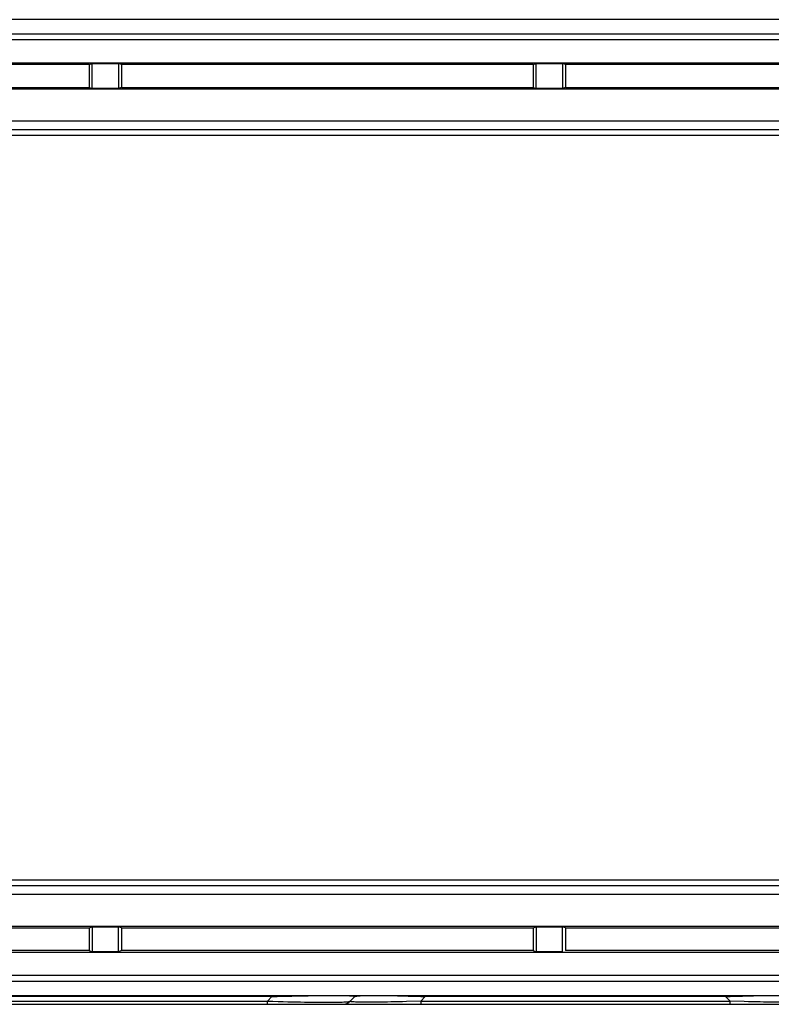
# Model space of a CAD drawing. Header units: millimetres. Extents: x -7023 to 53801, y 9849 to 33561.
# Tile 392 of 537: x 29183 to 29261, y 16254 to 16357. Entities that reach past the tile are written whole.
import ezdxf

# ---------------------------------------------------------------- set-up
doc = ezdxf.new("R2010")
doc.units = ezdxf.units.MM
doc.layers.add('IE_CCTV', color=6, linetype='Continuous')

# ---------------------------------------------------------------- blocks, each defined once
blk = doc.blocks.new('zw$F5E3')
at = {"layer": 'IE_CCTV', "color": 7, "linetype": 'Continuous'}
for p, q in [((456.955, 0.566), (1.51, 0.566)), ((440.404, -0.822), (18.061, -0.822)), ((18.061, -1.338), (440.404, -1.338)), ((18.061, -3.553), (440.404, -3.553)), ((79.613, -3.715), (40.406, -3.715)), ((79.613, -3.715), (79.903, -3.607)), ((79.613, -3.715), (79.613, -5.889)), ((79.903, -5.997), (79.903, -3.607)), ((79.903, -3.607), (82.421, -3.607)), ((82.421, -3.607), (82.421, -5.997)), ((82.711, -3.715), (82.421, -3.607)), ((82.711, -3.715), (82.711, -5.889)), ((121.919, -3.715), (82.711, -3.715)), ((121.919, -3.715), (122.209, -3.607)), ((121.919, -3.715), (121.919, -5.889)), ((122.209, -5.997), (122.209, -3.607)), ((122.209, -3.607), (124.727, -3.607)), ((124.727, -3.607), (124.727, -5.997)), ((125.017, -3.715), (124.727, -3.607)), ((125.017, -3.715), (125.017, -5.889)), ((164.225, -3.715), (125.017, -3.715)), ((440.404, -6.052), (18.061, -6.052)), ((40.406, -5.889), (79.613, -5.889)), ((79.613, -5.889), (79.903, -5.997)), ((82.421, -5.997), (79.903, -5.997)), ((82.711, -5.889), (82.421, -5.997)), ((82.711, -5.889), (121.919, -5.889)), ((121.919, -5.889), (122.209, -5.997)), ((124.727, -5.997), (122.209, -5.997)), ((125.017, -5.889), (124.727, -5.997)), ((125.017, -5.889), (164.225, -5.889)), ((440.454, -9.086), (18.061, -9.086)), ((440.662, -9.913), (17.804, -9.913)), ((17.804, -10.421), (440.662, -10.421)), ((440.662, -81.393), (17.804, -81.393)), ((17.804, -81.901), (440.662, -81.901)), ((18.012, -82.728), (440.404, -82.728)), ((18.061, -85.763), (440.404, -85.763)), ((40.406, -85.925), (79.613, -85.925)), ((79.613, -85.925), (79.903, -85.817)), ((79.613, -85.925), (79.613, -88.099)), ((79.903, -85.817), (79.903, -88.207)), ((79.903, -85.817), (82.421, -85.817)), ((82.421, -88.207), (82.421, -85.817)), ((82.711, -85.925), (82.421, -85.817)), ((82.711, -85.925), (82.711, -88.099)), ((82.711, -85.925), (121.919, -85.925)), ((121.919, -85.925), (122.209, -85.817)), ((121.919, -85.925), (121.919, -88.099)), ((122.209, -85.817), (122.209, -88.207)), ((122.209, -85.817), (124.727, -85.817)), ((124.727, -88.207), (124.727, -85.817)), ((125.017, -85.925), (124.727, -85.817)), ((125.017, -85.925), (125.017, -88.099)), ((125.017, -85.925), (164.225, -85.925)), ((79.613, -88.099), (40.406, -88.099)), ((79.613, -88.099), (79.903, -88.207)), ((82.711, -88.099), (82.421, -88.207)), ((121.919, -88.099), (82.711, -88.099)), ((121.919, -88.099), (122.209, -88.207)), ((164.225, -88.099), (125.017, -88.099)), ((440.404, -88.261), (18.061, -88.261)), ((82.421, -88.207), (79.903, -88.207)), ((124.727, -88.207), (122.209, -88.207)), ((440.404, -90.476), (18.061, -90.476)), ((18.061, -90.992), (440.404, -90.992)), ((1.51, -92.38), (456.955, -92.38)), ((97.044, -92.476), (63.063, -92.476)), ((97.044, -92.476), (96.616, -92.904)), ((97.044, -92.476), (97.044, -92.38)), ((97.044, -92.476), (97.547, -92.462)), ((97.547, -92.462), (98.494, -92.436)), ((98.494, -92.436), (98.935, -92.424)), ((104.503, -92.904), (104.93, -92.476)), ((110.029, -92.421), (110.408, -92.433)), ((111.219, -92.46), (111.649, -92.476)), ((111.221, -92.904), (111.649, -92.476)), ((111.649, -92.38), (111.649, -92.476)), ((140.268, -92.476), (111.649, -92.476)), ((140.268, -92.476), (140.268, -92.38)), ((140.268, -92.476), (140.693, -92.46)), ((140.268, -92.476), (140.696, -92.904)), ((140.693, -92.46), (141.103, -92.446)), ((141.103, -92.446), (141.498, -92.433)), ((141.498, -92.433), (141.876, -92.422)), ((39.068, -93.207), (213.881, -93.207)), ((63.491, -92.904), (96.616, -92.904)), ((96.616, -93.207), (96.616, -92.904)), ((96.616, -92.904), (97.13, -92.921)), ((104.474, -92.921), (104.503, -92.904)), ((111.221, -92.904), (109.871, -92.948)), ((111.221, -92.904), (111.221, -93.207)), ((111.221, -92.904), (140.696, -92.904)), ((140.696, -93.207), (140.696, -92.904)), ((142.045, -92.948), (140.696, -92.904))]:
    blk.add_line(p, q, dxfattribs=at)
for points in [[(98.935, -92.424), (99.757, -92.405), (100.138, -92.397), (100.5, -92.39), (100.844, -92.384), (101.056, -92.38)], [(104.214, -92.38), (104.304, -92.384), (104.437, -92.39)], [(104.437, -92.39), (104.557, -92.397), (104.662, -92.405), (104.751, -92.414), (104.825, -92.424), (104.881, -92.435), (104.917, -92.448), (104.934, -92.462), (104.93, -92.476)], [(104.93, -92.476), (104.956, -92.46), (105, -92.446), (105.059, -92.433)], [(105.059, -92.433), (105.136, -92.422), (105.227, -92.411), (105.333, -92.402), (105.452, -92.393)], [(105.452, -92.393), (105.585, -92.386), (105.719, -92.38)], [(108.403, -92.38), (108.671, -92.386), (108.987, -92.393), (109.318, -92.401), (109.666, -92.411), (110.029, -92.421)], [(110.408, -92.433), (110.806, -92.446), (111.219, -92.46)], [(141.876, -92.422), (142.238, -92.411), (142.585, -92.402), (142.916, -92.393), (143.233, -92.386), (143.513, -92.38)], [(97.13, -92.921), (97.623, -92.935), (98.095, -92.948)], [(98.095, -92.948), (98.544, -92.959), (98.971, -92.97), (99.379, -92.98), (99.767, -92.987), (100.137, -92.995), (100.49, -93.001), (100.826, -93.006), (101.146, -93.01), (101.451, -93.013), (101.742, -93.015), (102.017, -93.017), (102.279, -93.017)], [(102.279, -93.017), (102.528, -93.017), (102.763, -93.015), (102.986, -93.013), (103.195, -93.01), (103.391, -93.006), (103.574, -93.001), (103.743, -92.995), (103.897, -92.987), (104.036, -92.979), (104.16, -92.97), (104.267, -92.959), (104.356, -92.948), (104.425, -92.935), (104.474, -92.921)], [(109.871, -92.948), (109.463, -92.96), (109.077, -92.97), (108.71, -92.98), (108.363, -92.988), (108.036, -92.995), (107.725, -93.001), (107.432, -93.006), (107.156, -93.01), (106.893, -93.013), (106.646, -93.015), (106.412, -93.017), (106.191, -93.017), (105.983, -93.017), (105.787, -93.016), (105.604, -93.013), (105.432, -93.01), (105.273, -93.006), (105.127, -93.001), (104.993, -92.995), (104.873, -92.988), (104.768, -92.98), (104.678, -92.97), (104.605, -92.96), (104.549, -92.948), (104.514, -92.934), (104.498, -92.919), (104.503, -92.904)], [(145.729, -93.017), (145.508, -93.017), (145.275, -93.016), (145.027, -93.013), (144.765, -93.01), (144.488, -93.006), (144.194, -93.001), (143.883, -92.995), (143.555, -92.988), (143.208, -92.98), (142.84, -92.97), (142.453, -92.96), (142.045, -92.948)]]:
    blk.add_lwpolyline(points, dxfattribs=at)
for centre, start, end in [((105.661, -93.207), 126.79962, 135.00004), ((103.772, -92.174), 270, 315.00004)]:
    blk.add_arc(centre, 1.033, start, end, dxfattribs=at)

msp = doc.modelspace()

# ---------------------------------------------------------------- block references
at = {"layer": 'IE_CCTV', "xscale": 1.1, "yscale": 1.1, "zscale": 1.1}
msp.add_blockref('zw$F5E3', (29102.21, 16356.24), dxfattribs=at)

doc.saveas('drawing.dxf')
